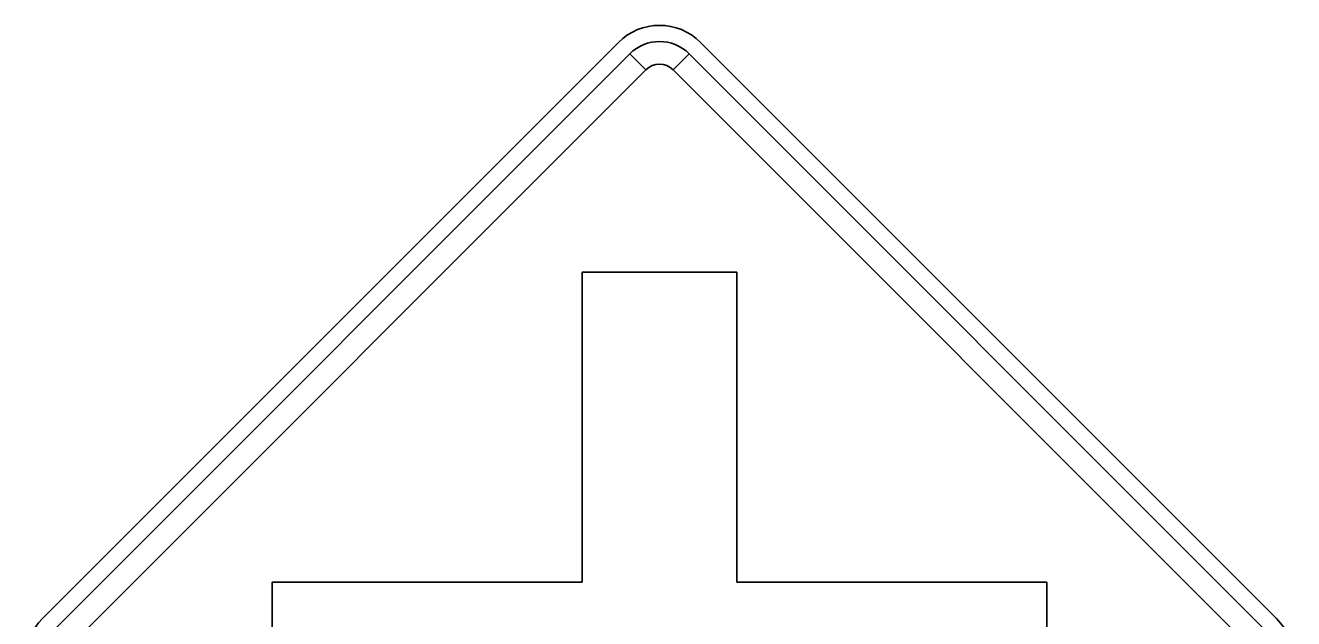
# Model space of a CAD drawing. Extents: x 1001568 to 1002149, y 1840825 to 1841423.
# Drawn here: x 1001932.731 to 1001936.819, y 1841084.645 to 1841086.556 of the extents above; entities that cross this region are included whole.
import ezdxf

# ---------------------------------------------------------------- set-up
doc = ezdxf.new("R2010")
doc.units = 0
doc.layers.add('SIGNS', color=7, linetype='Continuous')

msp = doc.modelspace()

# ---------------------------------------------------------------- linework, layer by layer
at = {"layer": 'SIGNS'}
for p, q in [((1001934.6424, 1841086.5015), (1001932.7862, 1841084.6453)), ((1001932.7862, 1841084.6453), (1001934.6424, 1841086.5015)), ((1001936.7637, 1841084.6453), (1001934.9075, 1841086.5015)), ((1001934.9075, 1841086.5015), (1001936.7637, 1841084.6453)), ((1001934.6792, 1841086.4647), (1001934.7308, 1841086.4131)), ((1001934.8191, 1841086.4131), (1001934.8707, 1841086.4647)), ((1001935.0247, 1841085.7613), (1001934.5252, 1841085.7613)), ((1001934.5252, 1841085.7613), (1001934.5252, 1841084.7623)), ((1001935.0247, 1841084.7623), (1001935.0247, 1841085.7613)), ((1001934.5252, 1841084.7623), (1001933.5262, 1841084.7623)), ((1001933.5262, 1841084.7623), (1001933.5262, 1841084.2632)), ((1001936.0237, 1841084.7623), (1001935.0247, 1841084.7623)), ((1001936.0237, 1841084.2632), (1001936.0237, 1841084.7623))]:
    msp.add_line(p, q, dxfattribs=at)
for points in [[(1001934.6792, 1841086.4647), (1001932.823, 1841084.6085), (1001932.8746, 1841084.557), (1001934.7308, 1841086.4131), (1001934.6792, 1841086.4647), (1001934.6792, 1841086.4647)], [(1001936.7269, 1841084.6085), (1001934.8707, 1841086.4647), (1001934.8191, 1841086.4131), (1001936.6753, 1841084.557), (1001936.7269, 1841084.6085), (1001936.7269, 1841084.6085)]]:
    msp.add_lwpolyline(points, close=True, dxfattribs=at)
for centre, radius, start, end in [((1001934.7749, 1841086.3689), 0.1875, 45, 134.9997), ((1001934.7749, 1841086.3689), 0.1875, 45, 134.9997), ((1001934.7749, 1841086.3689), 0.1354, 45, 134.9997), ((1001934.7749, 1841086.3689), 0.0625, 45, 134.9997), ((1001932.9188, 1841084.5128), 0.1875, 134.9997, 225), ((1001936.6311, 1841084.5128), 0.1875, 315.0002, 44.9998)]:
    msp.add_arc(centre, radius, start, end, dxfattribs=at)

doc.saveas('drawing.dxf')
